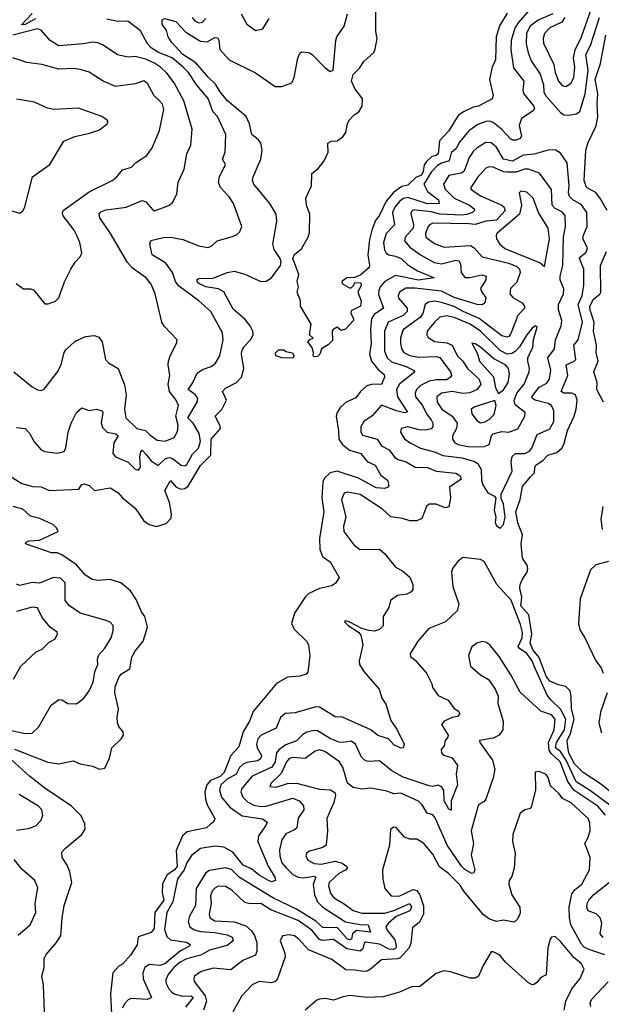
# Model space of a CAD drawing. Extents: x 1552033 to 1694788, y 811965 to 917215.
# Tile 549 of 632: x 1658224 to 1661506, y 899707 to 905262. Entities that reach past the tile are written whole.
import ezdxf

# ---------------------------------------------------------------- set-up
doc = ezdxf.new("R2010")
doc.units = 0

msp = doc.modelspace()

# ---------------------------------------------------------------- linework, layer by layer
at = {"layer": '0CON20XD'}
for points in [[(1658135, 902710), (1658235.6, 902645.6), (1658297.9, 902627.9), (1658345, 902625.8), (1658390, 902605), (1658557.1, 902612.9), (1658572.3, 902637.7), (1658585, 902643.3), (1658615, 902633.8), (1658645.6, 902605.6), (1658735, 902621.2), (1658778, 902595), (1658803.8, 902563.8), (1658875, 902505.6), (1658925, 902434.4), (1658955, 902413.8), (1658995, 902403.1), (1659050.3, 902419.7), (1659079.4, 902450.6), (1659080.9, 902475), (1659068.7, 902538.7), (1659042.5, 902605), (1659075, 902662.5), (1659107.3, 902625), (1659135.8, 902614.2), (1659155, 902617.6), (1659175, 902630), (1659245, 902746.9), (1659302.5, 902805), (1659304.2, 902895), (1659356.6, 902955), (1659353, 902975), (1659326.2, 903025), (1659365, 903062.3), (1659391.2, 903115), (1659369.1, 903165), (1659385, 903182.3), (1659448.2, 903215), (1659474.7, 903245), (1659489.1, 903295), (1659474.7, 903375), (1659476.7, 903393.2), (1659491.2, 903418.8), (1659525.4, 903455), (1659541.2, 903485), (1659540, 903505), (1659524.6, 903535), (1659495, 903571.8), (1659428.8, 903628.8), (1659376.3, 903726.3), (1659345, 903743.5), (1659273.5, 903755), (1659235, 903774.3), (1659225.6, 903785), (1659225, 903796.2), (1659235, 903801.9), (1659315.4, 903804.6), (1659393.7, 903836.3), (1659435, 903843.9), (1659495, 903826.9), (1659585, 903785.5), (1659615, 903787.5), (1659645.7, 903805), (1659696.4, 903875), (1659698.9, 903895), (1659694.5, 903915), (1659659.2, 903965), (1659652, 903995), (1659675.5, 904125), (1659671.1, 904165), (1659634.7, 904224.7), (1659544.4, 904335), (1659537.8, 904355), (1659540.5, 904375), (1659583.8, 904475), (1659592.1, 904525), (1659584.6, 904565), (1659571.2, 904585), (1659534.1, 904615), (1659521, 904675), (1659502.5, 904715), (1659395, 904805.9), (1659354.5, 904854.5), (1659328, 904898), (1659289.2, 904935), (1659218.7, 905018.7), (1659145.3, 905065), (1659079.7, 905135), (1659062.1, 905165), (1659052.7, 905202.7), (1659027.5, 905235), (1659028.3, 905261.7), (1659041.2, 905268.8), (1659105, 905251.4), (1659160.8, 905190.8), (1659245, 905141.8), (1659282.4, 905137.6), (1659325, 905160.9), (1659339.6, 905159.6), (1659346.7, 905146.8), (1659354, 905094), (1659405, 905034.7), (1659555, 904962.2), (1659665, 904885.4), (1659702.5, 904885), (1659760, 904905), (1659773.5, 904936.5), (1659793.1, 905045), (1659805, 905073.3), (1659815, 905081.2), (1659855, 905077.5), (1659875, 905065.8), (1659945, 904992), (1659975, 904970), (1659992.7, 904977.3), (1660007.5, 905145), (1660013.9, 905166.1), (1660054.3, 905225), (1660074.6, 905295.4)], [(1658312.5, 905267.5), (1658254, 905235), (1658233.9, 905233.9), (1658295, 905297)], [(1661099.4, 905315), (1661036, 905245), (1661018, 905215), (1660997.7, 905145), (1660994.8, 905094.8), (1661010.1, 904990.1), (1661068.2, 904915), (1661062.9, 904865), (1661067.6, 904845), (1661124.7, 904775), (1661128.4, 904761.6), (1661121.7, 904748.3), (1661055.2, 904704.8), (1661043.1, 904665), (1661055.4, 904604.6), (1661048.2, 904591.8), (1661025, 904581.8), (1661005, 904581.8), (1660995, 904588.2), (1660943.1, 904645), (1660895, 904681.9), (1660875, 904689.2), (1660855, 904687.9), (1660809.7, 904670.3), (1660757.9, 904635), (1660705, 904571.5), (1660686.4, 904535), (1660658.4, 904511.6), (1660647.7, 904465), (1660605, 904452.9), (1660581.5, 904438.5), (1660545, 904402.2), (1660504, 904335), (1660525, 904293.6), (1660587.5, 904245), (1660591.1, 904225), (1660525, 904222.3), (1660415, 904258.5), (1660387.6, 904252.4), (1660364.9, 904235.1), (1660340.4, 904205), (1660327.2, 904175), (1660338.6, 904105), (1660291.3, 904055), (1660277.6, 904005), (1660283.3, 903963.3), (1660291.8, 903945), (1660307.5, 903935), (1660345, 903927.7), (1660375.8, 903915), (1660415, 903878.2), (1660469.5, 903845), (1660563.3, 903805), (1660475, 903791.6), (1660345, 903818.5), (1660284.7, 903785), (1660258.9, 903755), (1660250, 903735), (1660248.8, 903711.2), (1660276.7, 903635), (1660225, 903599.6), (1660210, 903575), (1660204, 903514), (1660208.1, 903435), (1660197.8, 903375), (1660208.9, 903335), (1660245, 903290.9), (1660279.9, 903259.9), (1660282, 903245), (1660265, 903203.8), (1660215, 903206.6), (1660183.4, 903196.6), (1660146.5, 903165), (1660121.5, 903128.5), (1660066.1, 903103.9), (1660035, 903075.4), (1660015.3, 903045), (1660009.8, 903025), (1660022.1, 902942.1), (1660024.7, 902895), (1660045.8, 902865.8), (1660085, 902834.3), (1660148.1, 902815), (1660185, 902770.4), (1660229, 902749), (1660262.3, 902692.3), (1660300, 902665), (1660307.5, 902635), (1660301.2, 902625), (1660283.5, 902616.5), (1660235, 902621.1), (1660136.2, 902676.2), (1660014.8, 902714.8), (1659975.4, 902705), (1659943.4, 902675), (1659934.8, 902655), (1659928.9, 902565), (1659939.4, 902485), (1659916.1, 902335), (1659917.7, 902275), (1659933.5, 902233.5), (1659975, 902202.9), (1660027.1, 902115), (1660006.4, 902083.6), (1659985, 902067.1), (1659915, 902053.5), (1659855.8, 902025), (1659835.2, 902004.8), (1659775, 901914.3), (1659757.1, 901855), (1659772.9, 901822.9), (1659842.5, 901755), (1659854, 901735), (1659862, 901675), (1659849.9, 901580.1), (1659841.2, 901568.8), (1659805, 901557.5), (1659735, 901553.1), (1659672.4, 901517.6), (1659541.5, 901358.5), (1659519.8, 901305), (1659485.4, 901244.6), (1659459.9, 901160.1), (1659415, 901110), (1659378.5, 901015), (1659355, 900991.5), (1659300.4, 900969.6), (1659280.8, 900945), (1659269, 900905), (1659271.9, 900865), (1659282.6, 900832.6), (1659325.8, 900755), (1659317.5, 900735), (1659303.3, 900725), (1659277.9, 900702.1), (1659169.8, 900680.2), (1659143, 900657), (1659107.6, 900575), (1659112.6, 900485), (1659097, 900465), (1659054, 900436), (1659029.8, 900385), (1659027.7, 900337.7), (1659037.3, 900295), (1658986.8, 900225), (1658982.3, 900135), (1658965, 900113), (1658893, 900087), (1658887.3, 900042.7), (1658850, 899985), (1658806.7, 899935), (1658785, 899924), (1658748.6, 899885), (1658736, 899766), (1658744.4, 899615)], [(1659474.4, 905294.4), (1659506.1, 905236.1), (1659555, 905201.2), (1659595, 905210), (1659631.2, 905268.8)], [(1659885, 903360), (1659880, 903365), (1659882.5, 903385), (1659875, 903410), (1659850, 903445), (1659861.7, 903458.3), (1659880, 903465), (1659860, 903485), (1659868.8, 903545), (1659808.8, 903645), (1659808.8, 903675), (1659788.8, 903725), (1659797.5, 903755), (1659790, 903785), (1659799.4, 903825), (1659765.7, 903915), (1659775, 903938), (1659815, 903970), (1659851.2, 904035), (1659859.1, 904060.9), (1659861.4, 904165), (1659841.4, 904215), (1659839.2, 904255), (1659871.1, 904325), (1659872, 904395), (1659907.9, 904422.1), (1659942, 904465), (1659963.8, 904515), (1659962.5, 904565), (1659983.9, 904576.1), (1660015, 904578), (1660048.2, 904601.8), (1660064.6, 904625.4), (1660073.1, 904675), (1660082.5, 904695), (1660111.4, 904725), (1660137.9, 904742.1), (1660155.6, 904774.4), (1660158.6, 904815), (1660115, 904874.5), (1660095.5, 904915.5), (1660105, 904952.5), (1660141.4, 904988.6), (1660165, 905026.9), (1660222.2, 905077.8), (1660230.4, 905095), (1660240.5, 905155), (1660232.8, 905195), (1660233.1, 905323.1)], [(1660975, 905298.8), (1660932.3, 905227.7), (1660913.1, 905165), (1660908.2, 905035), (1660890.5, 904995), (1660875.5, 904925.5), (1660895.8, 904835), (1660890, 904815), (1660813.8, 904775), (1660782.4, 904767.6), (1660728.1, 904741.9), (1660698.9, 904721.1), (1660645, 904634.5), (1660592.1, 904577.9), (1660585, 904504.6), (1660575, 904496.4), (1660548.9, 904491.1), (1660518.6, 904461.4), (1660506.8, 904443.2), (1660501.3, 904405), (1660490.5, 904385), (1660459.2, 904370.8), (1660415, 904328.1), (1660379.6, 904320.4), (1660332.8, 904287.2), (1660291.3, 904238.7), (1660255, 904159.2), (1660231.8, 904128.2), (1660211.5, 904075), (1660197.9, 904022.1), (1660188.2, 903935), (1660198.6, 903875), (1660195.5, 903864.5), (1660148.3, 903821.7), (1660113, 903807), (1660070, 903805), (1660042.5, 903785), (1660045, 903772.5), (1660085, 903750), (1660095, 903750), (1660110, 903765), (1660115, 903780), (1660148.3, 903778.3), (1660150, 903765), (1660132.5, 903725), (1660150, 903675), (1660147.5, 903645), (1660095, 903620), (1660093.3, 903605), (1660107, 903577), (1660106.7, 903565), (1660063, 903517), (1660038.3, 903508.3), (1660015, 903527.5), (1659993.3, 903515), (1659987.5, 903505), (1659988.3, 903451.7), (1659965, 903427.5), (1659927.5, 903405), (1659916.7, 903375), (1659905, 903362.5), (1659885, 903360)], [(1661233.3, 905295), (1661150.5, 905259.5), (1661104.8, 905225), (1661083.5, 905186.5), (1661082.3, 905125), (1661093, 905075), (1661110.6, 905030.6), (1661160.3, 904955), (1661180.3, 904895), (1661181, 904855), (1661190.3, 904835), (1661275, 904738.5), (1661296.2, 904725), (1661325, 904723.5)], [(1661305, 904884.5), (1661335, 904903.3), (1661351.7, 904938.3), (1661357.2, 904995), (1661349.8, 905045), (1661358.9, 905091.1), (1661394.6, 905165.4), (1661451.6, 905325)], [(1658205, 902960.5), (1658255, 902955.7), (1658279.8, 902929.8), (1658305, 902880), (1658345, 902835.8), (1658365, 902825.7), (1658435, 902815.7), (1658475, 902826.2), (1658485, 902847.5), (1658497.3, 902935), (1658515, 902985.8), (1658544.5, 903045), (1658575, 903071.9), (1658615, 903057.8), (1658655, 903065.6), (1658690, 903055), (1658693.3, 903045), (1658683.1, 902986.9), (1658691.2, 902961.2), (1658718.1, 902935), (1658767.1, 902925), (1658779.2, 902915), (1658754.6, 902875), (1658750, 902815), (1658765, 902795.6), (1658836.1, 902766.1), (1658875, 902726.7), (1658895, 902720), (1658905, 902737.5), (1658901.9, 902795), (1658906.8, 902823.2), (1658915, 902834.1), (1658938.2, 902808.2), (1658965, 902773.1), (1659005, 902747.8), (1659045, 902784.2), (1659065, 902792.3), (1659086.5, 902786.5), (1659135, 902748.9), (1659155, 902744.5), (1659167.5, 902752.5), (1659198.9, 902811.1), (1659232.7, 902845), (1659243.9, 902883.9), (1659237, 902927), (1659202.8, 902985), (1659172.9, 903015), (1659226.2, 903105), (1659228.2, 903125), (1659216.2, 903146.2), (1659173.6, 903175), (1659199.3, 903210.7), (1659225, 903267.8), (1659255, 903289.4), (1659304.2, 903305), (1659329.5, 903325), (1659353.1, 903365), (1659372.9, 903455), (1659367.5, 903495), (1659303.1, 903615), (1659234.2, 903675), (1659120.3, 903760.3), (1659102.5, 903785), (1659086.2, 903836.2), (1659048, 903888), (1658970.8, 903935), (1658959.1, 903995), (1658964.5, 904015.5), (1659035, 904033.5), (1659075, 904035.3), (1659145, 904021.6), (1659235, 903985.6), (1659285, 903977.1), (1659305.4, 903984.6), (1659337.5, 904015), (1659425, 904038), (1659449.7, 904050.3), (1659465.5, 904064.5), (1659478.1, 904095), (1659430.6, 904225), (1659405, 904262.9), (1659357.1, 904315), (1659345.7, 904345), (1659351.9, 904375), (1659386, 904445), (1659369.1, 904475), (1659383.3, 904515), (1659387.8, 904615), (1659340.4, 904715), (1659314.1, 904744.1), (1659287.1, 904817.1), (1659222.7, 904892.7), (1659176.4, 904965), (1659146.6, 904995), (1659085, 905047.2), (1659007.1, 905077.1), (1658965, 905102.9), (1658945.5, 905125), (1658905, 905199.4), (1658833.2, 905253.2), (1658777.4, 905252.6), (1658715.8, 905265.8)], [(1659197.8, 905275), (1659212.1, 905255), (1659235, 905244), (1659255, 905247.9), (1659275, 905268.6)], [(1661300.7, 905275), (1661282.6, 905247.4), (1661215, 905215.3), (1661185.9, 905185), (1661177.8, 905155), (1661180.7, 905129.3), (1661238.5, 905008.5), (1661246.3, 904965), (1661264.6, 904915), (1661285, 904890), (1661305, 904884.5)], [(1661325, 904723.5), (1661365, 904731.4), (1661385.4, 904744.6), (1661415.5, 904844.5), (1661431.7, 904975), (1661418.1, 905065), (1661445, 905115.5), (1661496.6, 905275)], [(1658190, 903275), (1658295, 903190.8), (1658325, 903173.8), (1658345, 903170), (1658361.7, 903178.3), (1658436.9, 903275), (1658456.9, 903315), (1658475.5, 903384.5), (1658485, 903400), (1658535, 903445.8), (1658595, 903473.8), (1658645, 903480), (1658670.5, 903470.5), (1658690, 903445), (1658708, 903345), (1658725, 903326), (1658778.8, 903295), (1658815, 903202), (1658824.7, 903145), (1658815.3, 903065), (1658822.3, 903015), (1658885, 902956.5), (1658934.3, 902945), (1658959, 902919), (1658999.8, 902889.8), (1659045, 902884.6), (1659095, 902904.5), (1659115, 902938.8), (1659117.9, 902975), (1659105.5, 903025), (1659119.2, 903085), (1659107.2, 903115), (1659069.4, 903165), (1659062.4, 903205), (1659071.8, 903255), (1659062, 903315), (1659064.1, 903335.9), (1659072.7, 903365), (1659108.6, 903435), (1659112, 903455), (1659041.4, 903531.4), (1659026.7, 903555), (1658988.5, 903715), (1658965, 903770), (1658936.9, 903805), (1658860.9, 903860.9), (1658831.8, 903891.8), (1658737.1, 904055), (1658676.9, 904145), (1658671.9, 904165), (1658681.2, 904178.8), (1658710.4, 904189.6), (1658755.3, 904194.7), (1658823.8, 904205), (1658915, 904242.2), (1658935, 904234.4), (1658975, 904188.6), (1658985, 904184.4), (1659065, 904213.3), (1659088, 904232), (1659109.7, 904280.3), (1659117.5, 904345), (1659151.3, 904418.7), (1659166.4, 904505), (1659188.9, 904555), (1659196.5, 904645), (1659149.3, 904805), (1659095.3, 904905), (1659055, 904960.4), (1659017.8, 904995), (1658985, 905017.7), (1658935, 905039.5), (1658875.9, 905054.1), (1658835, 905050), (1658775, 905063.1), (1658695, 905118.5), (1658665, 905132.1), (1658635, 905134.6), (1658583.7, 905126.4), (1658445, 905115.4), (1658395.8, 905145), (1658345, 905202.5), (1658325, 905209.6), (1658185, 905175.3)], [(1661538.3, 904185), (1661500.7, 904250.7), (1661475, 904286.8), (1661423.2, 904315), (1661408.8, 904355), (1661418.7, 904525), (1661431.7, 904568.3), (1661477.4, 904662.6), (1661486.5, 904713.5), (1661482.2, 904785), (1661486.5, 904845), (1661471.9, 904925), (1661502.2, 905015), (1661531.2, 905175)], [(1658204.3, 903774.3), (1658245, 903742.9), (1658285, 903744), (1658302.5, 903737.5), (1658365, 903658.8), (1658385, 903658.8), (1658425.6, 903674.4), (1658445, 903693.3), (1658476.3, 903783.7), (1658512.5, 903855), (1658537.5, 903895), (1658565.8, 903925), (1658574.2, 903945.8), (1658563.1, 904005), (1658545.8, 904045), (1658530.6, 904075), (1658469.6, 904155), (1658465.5, 904174.5), (1658470, 904185), (1658615, 904290), (1658745.7, 904355), (1658771.9, 904375), (1658804.6, 904415.4), (1658855, 904429.4), (1658878, 904455), (1658941.9, 904495), (1658971.5, 904538.5), (1659012.9, 904637.1), (1659036.9, 904755), (1659030.3, 904785), (1659012.5, 904805), (1658982.2, 904832.2), (1658945, 904901.4), (1658925, 904916.9), (1658875, 904900.8), (1658765, 904884.6), (1658695.7, 904915), (1658615.2, 904965.2), (1658565, 904981.5), (1658525, 904987.1), (1658445, 904982), (1658348.7, 905008.7), (1658265, 905021.1), (1658185, 905047.1)], [(1658125, 904198.8), (1658225, 904171.2), (1658244.2, 904185.8), (1658253.2, 904206.8), (1658296, 904375), (1658394, 904445), (1658473.2, 904576.8), (1658535, 904602.9), (1658618.6, 904621.4), (1658675, 904641.2), (1658716.7, 904675), (1658722.5, 904685), (1658717.5, 904695), (1658687.5, 904715), (1658555, 904763.8), (1658414.6, 904754.6), (1658374.6, 904764.6), (1658306.8, 904796.8), (1658205, 904814.2)], [(1661405, 904047.1), (1661426, 904095), (1661424.1, 904175), (1661395, 904217.3), (1661345, 904245.9), (1661326, 904265), (1661320, 904285), (1661324.8, 904325), (1661312.9, 904455), (1661275, 904508.1), (1661245, 904527.5), (1661205.5, 904525.5), (1661126.7, 904503.3), (1661065, 904497.9), (1661005, 904464.2), (1660955, 904475.2), (1660913.2, 904545), (1660885, 904567.3), (1660855, 904569.1), (1660805, 904538.2), (1660782.1, 904517.9), (1660760, 904485), (1660733, 904407), (1660715, 904396.7), (1660646.5, 904383.5), (1660616.2, 904335), (1660625.3, 904305), (1660676.2, 904255), (1660762.2, 904215), (1660787.8, 904195), (1660790, 904185), (1660779.2, 904175), (1660747.8, 904162.2), (1660718.4, 904158.4), (1660595, 904164.5), (1660545, 904177.6), (1660445, 904188.4), (1660435, 904180.6), (1660431.7, 904168.2), (1660446.9, 904105), (1660444.3, 904085), (1660399.1, 904035), (1660395.3, 904015), (1660425, 903978.8), (1660485.2, 903935.2), (1660562.1, 903892.1), (1660605, 903885.2), (1660685, 903905.7), (1660702.5, 903902.5), (1660711.6, 903885), (1660715.7, 903835.7), (1660735, 903808.5), (1660765, 903807.5), (1660832.6, 903822.6), (1660855.4, 903815.4), (1660853.8, 903795), (1660824, 903745), (1660831.2, 903725), (1660853.9, 903695), (1660848.5, 903665), (1660835, 903653.9), (1660805, 903655.3), (1660674.9, 903694.9), (1660605, 903731.1), (1660453.4, 903746.6), (1660402, 903748), (1660368, 903725), (1660359.5, 903705), (1660361.5, 903691.5), (1660410.8, 903635), (1660410.5, 903615), (1660387.1, 903593), (1660304.1, 903555), (1660282.4, 903505), (1660282, 903392), (1660297.2, 903355), (1660322.6, 903332.6), (1660404.6, 903305), (1660446.5, 903285), (1660454.5, 903275), (1660367.1, 903205), (1660350.9, 903175), (1660356.8, 903135), (1660412, 903048), (1660395.3, 903044.7), (1660350.6, 903055), (1660265, 903087.1), (1660212.3, 903027.7), (1660165.5, 902995), (1660149.5, 902965), (1660148.9, 902935), (1660158.7, 902918.7), (1660241.8, 902895), (1660265, 902857.7), (1660309.6, 902835), (1660341.5, 902791.5), (1660360.2, 902780.2), (1660405, 902768.2), (1660455, 902737.2), (1660525, 902735.3), (1660575, 902714.6), (1660685, 902704.5), (1660709, 902689), (1660715, 902670), (1660650, 902625), (1660654.7, 902565), (1660645, 902514.3), (1660625, 902508.8), (1660575, 902528.9), (1660535, 902528.9), (1660519.4, 902515), (1660492.5, 902447.5), (1660464.6, 902435.4), (1660425, 902434.5), (1660385, 902448.4), (1660317.8, 902457.8), (1660270.3, 902500.3), (1660145, 902584.1), (1660075, 902596.2), (1660055, 902590.6), (1660039.6, 902555), (1660064.6, 902455), (1660051.8, 902405), (1660052.7, 902375), (1660108.8, 902298.8), (1660143.8, 902273.8), (1660255, 902274.2), (1660285, 902249.2), (1660343.8, 902173.8), (1660385, 902152.2), (1660426.3, 902116.3), (1660442.9, 902075), (1660442.7, 902047.3), (1660433.8, 902035), (1660409.1, 902020.9), (1660355, 902013.9), (1660316.7, 901985), (1660306.4, 901945), (1660274.2, 901895), (1660275, 901843.3), (1660255, 901820.8), (1660227, 901813), (1660195, 901815.7), (1660155, 901827.1), (1660082.5, 901865), (1660065, 901870), (1660057.5, 901865), (1660076.7, 901845), (1660136.6, 901806.6), (1660149.3, 901789.3), (1660159.6, 901735), (1660139.1, 901645), (1660140.8, 901625), (1660165.3, 901585), (1660251.9, 901485), (1660268.1, 901435), (1660289.6, 901399.6), (1660318.3, 901308.3), (1660354, 901256), (1660392.9, 901175), (1660388, 901155), (1660375, 901151.9), (1660335, 901170.4), (1660304.7, 901204.7), (1660245, 901224.1), (1660205, 901255.7), (1660045, 901327.3), (1660005, 901329.7), (1659915, 901384.3), (1659895, 901386.2), (1659777.6, 901352.4), (1659722.1, 901347.9), (1659696.5, 901325), (1659671.5, 901265), (1659587.1, 901225), (1659568.2, 901205), (1659560.8, 901175), (1659564.8, 901155), (1659586.1, 901115), (1659588.1, 901105), (1659580.6, 901089.4), (1659565, 901080), (1659505, 901070.6), (1659485, 901061.8), (1659465, 901044), (1659444.8, 901005), (1659395, 900977.1), (1659358.4, 900945), (1659351.4, 900915), (1659362.4, 900875), (1659409.8, 900819.8), (1659479.7, 900769.7), (1659593.1, 900753.1), (1659620, 900735), (1659613.6, 900715), (1659571.9, 900658.1), (1659567.4, 900625), (1659625.8, 900485.8), (1659664.4, 900425), (1659667.1, 900405), (1659645, 900398.9), (1659625, 900407.1), (1659574.6, 900435), (1659531.5, 900471.5), (1659485, 900492), (1659427, 900565), (1659375, 900593.5), (1659325, 900598.9), (1659244.7, 900585.3), (1659193.3, 900546.8), (1659166.2, 900505), (1659151.7, 900465), (1659113.7, 900415), (1659088.3, 900285), (1659054.7, 900225), (1659040.9, 900129.1), (1659055, 900090.5), (1659075, 900070.8), (1659165, 900057.2), (1659186.2, 900045), (1659181.4, 900035), (1659131.6, 900008.4), (1659043.3, 899935), (1659015, 899926.9), (1658955, 899932.2), (1658929.7, 899915), (1658918.6, 899885), (1658921.4, 899851.4), (1658966.9, 899745), (1658945, 899734.7), (1658851, 899739), (1658835, 899732.5), (1658815, 899710), (1658804.3, 899685)], [(1660935, 902394), (1660955, 902413.3), (1660964.2, 902455), (1660955, 902530), (1660940.7, 902560.7), (1660941.2, 902585), (1661002.2, 902715), (1660998, 902765), (1661002.8, 902797.2), (1661022.5, 902815), (1661075, 902814.8), (1661101.6, 902828.4), (1661114.7, 902845), (1661145, 902921.5), (1661215, 902954.5), (1661237.8, 902995), (1661237.8, 903055), (1661224.6, 903085), (1661206.1, 903096.1), (1661133.3, 903115), (1661117.1, 903125), (1661114.6, 903135), (1661155, 903188.8), (1661198.7, 903211.3), (1661213.8, 903235), (1661221.2, 903285), (1661204.2, 903355), (1661242.2, 903405), (1661248.4, 903455), (1661278.7, 903535), (1661282.4, 903565), (1661265.3, 903625), (1661263.8, 903655), (1661292.4, 903715), (1661295, 903743.3), (1661274.8, 903795), (1661273.3, 903815), (1661288.4, 903875), (1661293.2, 904035), (1661304.3, 904095), (1661301.2, 904155), (1661287, 904177), (1661245, 904197.4), (1661229.5, 904215), (1661224.3, 904304.3), (1661156.5, 904396.5), (1661095, 904419.3), (1661075, 904418.5), (1661025, 904401.7), (1660975, 904401), (1660953.9, 904403.9), (1660895, 904430), (1660875, 904431.9), (1660854.8, 904425.2), (1660807.5, 904372.5), (1660770, 904315), (1660770.6, 904305), (1660825, 904268.4), (1660945, 904216.2), (1660958.4, 904205), (1660964.2, 904185), (1660915, 904131.5), (1660855, 904125.6), (1660795, 904107.2), (1660759.1, 904110.9), (1660555, 904114.3), (1660536.8, 904105), (1660527.7, 904092.3), (1660513, 904055), (1660515.3, 904035), (1660565, 903998.8), (1660619.2, 903979.1), (1660767.3, 903987.3), (1660788, 903975), (1660833.4, 903923.4), (1660985, 903888.7), (1661028.9, 903868.9), (1661044.1, 903855), (1661048.7, 903835), (1661029.1, 903780.9), (1660993.8, 903745), (1660990, 903715), (1661007.3, 903695), (1661059.6, 903665), (1661072.1, 903645), (1661071.8, 903635), (1661035, 903592.9), (1660995, 903492.2), (1660985, 903475.5), (1660975, 903471.1), (1660945, 903478.9), (1660816.7, 903576.7), (1660725.8, 903615.8), (1660675, 903643.9), (1660605, 903667), (1660565, 903673.5), (1660531.6, 903668.4), (1660512.1, 903655), (1660499.2, 903605), (1660486.4, 903583.6), (1660390, 903515), (1660383.7, 903505), (1660372.6, 903465), (1660373.2, 903435), (1660378.8, 903405), (1660391.8, 903385), (1660425, 903368.4), (1660475, 903357.6), (1660575, 903361.8), (1660595, 903357.1), (1660654.5, 903275), (1660660, 903255), (1660655, 903244.4), (1660635, 903230.9), (1660575, 903230.7), (1660535, 903222.4), (1660485, 903197.4), (1660463.5, 903175), (1660455.3, 903155), (1660457.6, 903135), (1660496.9, 903085), (1660519.2, 903039.2), (1660546.1, 903005), (1660554.6, 902985), (1660554.6, 902965.4), (1660545, 902953.2), (1660515, 902945.8), (1660478.3, 902948.3), (1660415, 902965.3), (1660376, 902955), (1660372.9, 902935), (1660395, 902898), (1660427.5, 902875), (1660485, 902843.9), (1660564.5, 902824.5), (1660612.4, 902802.4), (1660720.5, 902790.5), (1660790.2, 902770.2), (1660809, 902759), (1660827.6, 902725), (1660830, 902665), (1660837.5, 902637.5), (1660865, 902593.3), (1660903, 902573), (1660911.7, 902561.7), (1660902, 902495), (1660911.2, 902455), (1660906.2, 902425), (1660915, 902406.7), (1660935, 902394)], [(1661185, 903870), (1661212.8, 904025), (1661206.5, 904086.5), (1661151.2, 904175), (1661122.2, 904255), (1661085, 904288.9), (1661052.5, 904295), (1661042, 904285), (1661055.3, 904215), (1661044.8, 904165.2), (1660916.5, 904055), (1660911.8, 904045), (1660914.6, 904025), (1660933.8, 903995), (1660961.2, 903971.2), (1661161.2, 903891.2), (1661185, 903870)], [(1661578.8, 900888.8), (1661500.7, 900950.7), (1661403.5, 901015), (1661355, 901064.1), (1661325, 901120.5), (1661318.9, 901145), (1661313.2, 901195), (1661331.8, 901235), (1661353.1, 901315), (1661338.5, 901375), (1661336.6, 901445), (1661329.6, 901475), (1661305, 901499.5), (1661265, 901508.6), (1661215, 901530), (1661195, 901557.6), (1661154.6, 901664.6), (1661121.8, 901705), (1661105.2, 901745), (1661113.3, 901795), (1661097.8, 901905), (1661052.7, 901955), (1661056.9, 902005), (1661047, 902055), (1661049, 902075), (1661060.4, 902105), (1661087.5, 902145), (1661091.3, 902165), (1661086.7, 902185), (1661060.7, 902225), (1661054.1, 902305), (1661060.4, 902355), (1661034.3, 902424.3), (1661022.9, 902485), (1661047.8, 902555), (1661061.1, 902628.9), (1661106.4, 902683.6), (1661129, 902705), (1661131.7, 902738.2), (1661138.7, 902751.3), (1661175.6, 902774.4), (1661205, 902805.3), (1661255, 902820), (1661282.6, 902845), (1661294.4, 902865.6), (1661314.8, 902945), (1661352.2, 903025), (1661364.2, 903065), (1661370.3, 903115), (1661360, 903145), (1661340, 903155), (1661295.3, 903155.3), (1661280, 903165), (1661316.7, 903255), (1661306.9, 903315), (1661353.1, 903335), (1661362.5, 903345), (1661351.8, 903425), (1661375.9, 903455), (1661400, 903555), (1661376.3, 903655), (1661398.6, 903705), (1661406.9, 903765), (1661407.3, 903855), (1661383.5, 903915), (1661387.7, 903925), (1661419.7, 903950.3), (1661428.5, 903975), (1661401.1, 904025), (1661405, 904047.1)], [(1661519.2, 903105), (1661481.1, 903175), (1661482.4, 903215), (1661464.5, 903275), (1661487.8, 903335), (1661476.6, 903385), (1661478.4, 903425), (1661461.4, 903505), (1661465.2, 903555), (1661442.8, 903622.8), (1661441.7, 903645), (1661461.6, 903685), (1661497.1, 903712.9), (1661502.7, 903725), (1661500.8, 903875), (1661535.2, 903955)], [(1660765, 902852.7), (1660845, 902854.7), (1660873.9, 902866.1), (1660886, 902914), (1660895, 902926.1), (1660945, 902938.2), (1660985, 902935.3), (1661035, 902954.4), (1661074.5, 903025), (1661075.6, 903045), (1661019.2, 903089.3), (1661013.4, 903113.4), (1661029.1, 903155), (1661070, 903205), (1661098.4, 903275), (1661101.3, 903295), (1661090.5, 903335), (1661091.4, 903355), (1661119.2, 903415), (1661122.9, 903457.1), (1661145, 903527.5), (1661135, 903535.8), (1661115, 903521.2), (1661085, 903484.4), (1661043.8, 903416.2), (1661019.7, 903390.3), (1661001.3, 903378.7), (1660975, 903374.9), (1660934.8, 903395), (1660824.8, 903505), (1660765.3, 903545), (1660675, 903581.7), (1660635, 903591), (1660595, 903584.3), (1660564.3, 903555.7), (1660524.1, 903505), (1660522, 903485), (1660529.5, 903469.5), (1660565, 903446.9), (1660635, 903438.4), (1660665, 903425.3), (1660694.5, 903364.5), (1660725.4, 903335.4), (1660751.4, 903295), (1660815, 903235.3), (1660825.6, 903205), (1660805.2, 903174.8), (1660765, 903156.9), (1660723.8, 903153.8), (1660665, 903163.5), (1660604.4, 903155), (1660577.7, 903135), (1660579.4, 903105), (1660605.2, 903065.2), (1660664.7, 903025), (1660692.2, 902985), (1660689.5, 902955), (1660665.4, 902915), (1660666.2, 902895), (1660680, 902875), (1660698, 902865), (1660765, 902852.7)], [(1659765, 903352.5), (1659703.6, 903353.6), (1659670, 903365), (1659668.3, 903381.7), (1659685, 903400), (1659715, 903400), (1659725, 903390), (1659762.5, 903382.5), (1659770, 903365), (1659765, 903352.5)], [(1660925, 903153.8), (1660955, 903174.6), (1660981.1, 903215), (1660987.2, 903265), (1660982.5, 903295), (1660965.4, 903315), (1660898.6, 903348.6), (1660825, 903414.2), (1660795, 903433.3), (1660775, 903437.5), (1660807.8, 903377.8), (1660819.3, 903335), (1660897.5, 903247.5), (1660908.6, 903185), (1660925, 903153.8)], [(1660825, 902987.8), (1660845, 902991.8), (1660873.4, 903006.6), (1660900.9, 903035), (1660913.6, 903085), (1660905, 903113.8), (1660792.6, 903077.4), (1660771.9, 903065), (1660775, 903037.5), (1660805, 902998.6), (1660825, 902987.8)], [(1658258.6, 902485), (1658241, 902501), (1658186.7, 902515)], [(1661514.7, 902515), (1661503.7, 902445), (1661511.6, 902385)], [(1658194.2, 901145.8), (1658383.4, 901073.4), (1658445, 901064.4), (1658525, 901080), (1658565, 901063.3), (1658635, 901050), (1658675, 901034.5), (1658705, 901039.5), (1658731.1, 901095), (1658743.9, 901155), (1658796.4, 901205), (1658809, 901225), (1658808, 901245), (1658784.1, 901274.1), (1658775.3, 901295.3), (1658773.3, 901325), (1658780.9, 901375), (1658761.3, 901465), (1658762.4, 901497.6), (1658784.7, 901555.3), (1658798.9, 901571.1), (1658845, 901600.4), (1658857, 901665), (1658873.3, 901696.7), (1658920.7, 901755), (1658944.2, 901835), (1658930.6, 901895), (1658911.7, 901921.8), (1658881.5, 901991.5), (1658849.2, 902039.2), (1658795, 902085.4), (1658735, 902103.8), (1658665, 902098.8), (1658633.2, 902103.2), (1658595, 902128.1), (1658545, 902187), (1658462.2, 902242.2), (1658435, 902253.5), (1658403.8, 902255), (1658256.2, 902305), (1658260, 902315), (1658275, 902321.5), (1658335, 902325.4), (1658440, 902375), (1658431.9, 902395), (1658411.4, 902415), (1658337.7, 902447.7), (1658285, 902461.9), (1658258.6, 902485)], [(1661555, 900831), (1661445, 900912.4), (1661365, 900962.6), (1661307.7, 901085), (1661275, 901133.7), (1661248.4, 901155), (1661252.9, 901185), (1661298.4, 901255), (1661305, 901316.7), (1661275, 901372.9), (1661220.3, 901425), (1661201.3, 901451.3), (1661127.2, 901615), (1661116.7, 901645), (1661085, 901685.7), (1661044.2, 901714.2), (1661037.3, 901725), (1661059.4, 901775), (1661061.7, 901805), (1661050.4, 901850.4), (1660998.1, 901988.1), (1660916.2, 902075), (1660845.8, 902205.8), (1660825, 902217.5), (1660725, 902227.5), (1660696.2, 902205), (1660666, 902165), (1660660.6, 902145), (1660668.5, 902065), (1660701.2, 901965), (1660693.3, 901926.7), (1660627.5, 901865), (1660533.1, 901826.9), (1660470.6, 901755), (1660428, 901685), (1660429.5, 901669.5), (1660455, 901648.8), (1660518.9, 901575), (1660550, 901515), (1660554.3, 901495), (1660585, 901449.2), (1660642.4, 901422.4), (1660675, 901376.2), (1660700.6, 901360.6), (1660707.5, 901345), (1660695, 901331.1), (1660665, 901325.6), (1660620, 901305), (1660604.4, 901285), (1660641.4, 901225), (1660640.8, 901215), (1660624.2, 901195), (1660620, 901165), (1660602, 901145), (1660604.2, 901125), (1660615, 901112.9), (1660665, 901097.8), (1660695.4, 901055), (1660687.6, 901005), (1660694.2, 900945), (1660658.4, 900855), (1660657.8, 900802.2), (1660645, 900808.9), (1660619.5, 900855), (1660617.8, 900915), (1660605, 900934.6), (1660585, 900942.9), (1660555, 900936.4), (1660535, 900940), (1660387.7, 900987.7), (1660324.4, 901025), (1660255, 901080), (1660195, 901076.1), (1660175, 901080.9), (1660152, 901102), (1660119.1, 901175), (1660095, 901191.5), (1660045, 901183.3), (1660025, 901186.7), (1659975, 901205.9), (1659905, 901249.4), (1659885, 901252.2), (1659845, 901242), (1659821.1, 901228.9), (1659785, 901193.1), (1659725, 901171.5), (1659687, 901143), (1659672.9, 901125), (1659664.8, 901075), (1659646.3, 901045), (1659535, 900994.7), (1659477.5, 900925), (1659471.1, 900905), (1659483.4, 900875), (1659509.6, 900849.6), (1659545, 900830.4), (1659583.8, 900823.9), (1659615, 900825.8), (1659765, 900870), (1659800.6, 900855), (1659825, 900826.9), (1659826.8, 900805), (1659795, 900757.5), (1659787, 900703), (1659775, 900691.4), (1659725, 900668.2), (1659703.3, 900635), (1659690.5, 900579.5), (1659691.4, 900545), (1659703.9, 900505), (1659726.7, 900476.7), (1659765, 900440.3), (1659795, 900424.8), (1659825, 900421.2), (1659885, 900429.7), (1659894.4, 900425), (1659879.8, 900385), (1659887.1, 900325), (1659905.2, 900285), (1659935, 900254.8), (1660063.1, 900173.1), (1660145, 900156.8), (1660190, 900155), (1660203.8, 900115), (1660125, 900124), (1660102.8, 900105), (1660095.5, 900074.5), (1660085, 900070.3), (1660073.9, 900075), (1660017.8, 900137.8), (1659935, 900140.4), (1659895.6, 900175.6), (1659785, 900243.6), (1659655.6, 900305.6), (1659465, 900421.9), (1659418.5, 900468.5), (1659385, 900477.9), (1659295, 900461.8), (1659275, 900448.8), (1659219.8, 900360.2), (1659215.8, 900265), (1659181.5, 900205), (1659173.9, 900175), (1659183.8, 900145), (1659207.7, 900127.7), (1659245, 900117.8), (1659325, 900113.1), (1659395, 900099.6), (1659422.7, 900085), (1659429.2, 900065), (1659395, 900038.9), (1659295, 900012.5), (1659245.8, 899984.2), (1659165, 899962.8), (1659130, 899945), (1659094.3, 899915), (1659062.4, 899875), (1659048.7, 899845), (1659049.6, 899825), (1659064.6, 899795), (1659082.5, 899775), (1659101.2, 899765), (1659145, 899752.8), (1659190.8, 899755), (1659202.5, 899745), (1659159.6, 899690.4)], [(1661546, 902205), (1661475, 902187.3), (1661445, 902157.5), (1661386, 901995), (1661377.8, 901855), (1661385, 901820), (1661413.8, 901775), (1661474.6, 901645), (1661505.5, 901605), (1661516.1, 901576.1)], [(1658125, 901263.1), (1658255.5, 901234.5), (1658295, 901236.2), (1658329.3, 901270.7), (1658401.2, 901395), (1658445, 901427.5), (1658462.5, 901425), (1658495, 901403.8), (1658545, 901402), (1658585.3, 901434.7), (1658615, 901475.8), (1658638.4, 901525), (1658647.3, 901582.7), (1658664.6, 901625), (1658663.8, 901655), (1658670.8, 901679.2), (1658705, 901715.8), (1658740.6, 901775), (1658751.4, 901815), (1658750.8, 901845), (1658735, 901862.5), (1658712.2, 901872.2), (1658565, 901914.6), (1658505, 901955.5), (1658480.9, 901985), (1658480.5, 902085), (1658455, 902111.5), (1658415, 902114.5), (1658335, 902083.6), (1658293.5, 902086.5), (1658225, 902070.5), (1658205, 902076.9)], [(1658188.5, 901541.5), (1658230.6, 901615), (1658316.2, 901695), (1658349.8, 901710.2), (1658389.5, 901750.5), (1658422.3, 901767.7), (1658437.5, 901795), (1658435, 901806.2), (1658396, 901835), (1658350.2, 901890.2), (1658325, 901944.3), (1658295, 901947.1), (1658205, 901923.8)], [(1661529, 900775), (1661486.1, 900825), (1661350.6, 900915), (1661317.3, 900965), (1661274.5, 901075), (1661222.9, 901122.9), (1661211.3, 901141.3), (1661207.2, 901185), (1661240.4, 901255), (1661246.2, 901315), (1661225, 901339.5), (1661165, 901360.8), (1661047.3, 901467.3), (1660995, 901565.8), (1660929.4, 901669.4), (1660877.5, 901735), (1660855, 901750), (1660833.9, 901753.9), (1660803.3, 901745), (1660775.9, 901724.1), (1660755.7, 901675), (1660767.5, 901615), (1660825, 901565.5), (1660868.9, 901538.9), (1660907.5, 901485), (1660923.1, 901445), (1660921.9, 901405), (1660952, 901305), (1660949.5, 901255), (1660929.5, 901225), (1660895, 901209.3), (1660819.2, 901195), (1660820.9, 901185), (1660891.7, 901085), (1660905.8, 901034.2), (1660895.6, 900985), (1660854.2, 900865), (1660845, 900852), (1660815.7, 900835), (1660808.5, 900821.5), (1660772.1, 900685), (1660784.7, 900615), (1660772.4, 900547.6), (1660791.4, 900465), (1660785, 900446.7), (1660775, 900444.3), (1660735, 900467.5), (1660716.3, 900486.3), (1660636.3, 900605), (1660568.9, 900758.9), (1660555, 900775.5), (1660523.3, 900785), (1660495, 900832.5), (1660475, 900852.5), (1660375, 900897.6), (1660335, 900894.1), (1660295, 900909.4), (1660205, 900926.9), (1660155, 900921.8), (1660105, 900930), (1660074.4, 900955), (1660047.1, 901045), (1660028, 901075), (1659945, 901133.4), (1659915, 901141.9), (1659891.8, 901135), (1659835, 901094.3), (1659765, 901100), (1659745, 901094.7), (1659729.2, 901075), (1659700.1, 901009.9), (1659642.2, 900955), (1659636.1, 900936.1), (1659671.5, 900931.5), (1659735, 900952.9), (1659785, 900954.5), (1659915, 900920.6), (1659977.5, 900917.5), (1660002.5, 900902.5), (1660005.6, 900885), (1659996.4, 900845), (1659956.7, 900755), (1659960, 900685), (1659952.5, 900605), (1659935, 900591.4), (1659858.5, 900571.5), (1659845, 900562), (1659837.8, 900545), (1659849.8, 900519.8), (1659885, 900501.5), (1659925, 900497.1), (1660005, 900514.7), (1660044.1, 900504.1), (1660070, 900485), (1660071.4, 900475), (1660064, 900465), (1660025, 900446), (1659970.3, 900395), (1659967.2, 900375), (1659978.5, 900335), (1659990.9, 900315), (1660010.2, 900300.2), (1660054.8, 900274.8), (1660105, 900235.8), (1660155, 900220.4), (1660285, 900222.2), (1660335, 900236.1), (1660425.6, 900275.6), (1660434.2, 900255), (1660426.2, 900233.8), (1660348, 900202), (1660304.2, 900165), (1660290.2, 900145), (1660298.1, 900125), (1660340.6, 900070.6), (1660348.1, 900035), (1660345.7, 900024.3), (1660333.6, 900016.4), (1660309, 900019), (1660255, 900046.3), (1660175, 900057.9), (1660167.3, 900052.7), (1660159.7, 900020.3), (1660145, 900007.7), (1660070.4, 900020.4), (1659995, 900072.5), (1659935, 900067.8), (1659915, 900072.2), (1659872.2, 900125), (1659795, 900179.8), (1659640.8, 900240.8), (1659585, 900276.1), (1659523.6, 900273.6), (1659495, 900282.3), (1659421, 900351), (1659385, 900372), (1659345, 900373.8), (1659325, 900362.8), (1659310, 900345), (1659301, 900319), (1659303.5, 900275), (1659292.5, 900215), (1659296.5, 900195), (1659325, 900177.3), (1659435, 900171.6), (1659499.6, 900149.6), (1659531.5, 900121.5), (1659549.2, 900095), (1659561.6, 900055), (1659562.5, 900007.5), (1659554, 899985), (1659482.5, 899955), (1659415, 899901.8), (1659315, 899910.3), (1659248.7, 899891.3), (1659210, 899865), (1659205.6, 899855), (1659208.9, 899835), (1659270.8, 899755), (1659278.8, 899725), (1659261.9, 899675)], [(1661539.2, 901465), (1661501.6, 901355), (1661491.8, 901295), (1661508, 901238)], [(1658366.2, 899615), (1658359, 899815), (1658349.2, 899865), (1658362.8, 899915), (1658361.3, 899965), (1658372.3, 899987.7), (1658431.2, 900055), (1658456.2, 900095), (1658462.8, 900195), (1658475, 900263.8), (1658517.6, 900395), (1658506.7, 900455), (1658492, 900492), (1658464.3, 900535), (1658460.8, 900565), (1658481.4, 900588.6), (1658575, 900664.4), (1658592.5, 900695), (1658591.5, 900725), (1658570.1, 900770.1), (1658515.5, 900825.5), (1658365, 900925.9), (1658278.5, 900995), (1658155, 901106.2)], [(1661525, 899985.6), (1661435, 900016.3), (1661410.1, 900030.1), (1661395, 900047.1), (1661334, 900155), (1661325.9, 900195.9), (1661325.2, 900255.2), (1661340.4, 900329.6), (1661358.7, 900355), (1661395.3, 900385), (1661439.2, 900465), (1661443.6, 900535), (1661427.5, 900577.5), (1661412.3, 900615), (1661430, 900645), (1661442.7, 900685), (1661441.3, 900731.3), (1661431.8, 900755), (1661335, 900842.9), (1661287.6, 900867.6), (1661268.8, 900895), (1661219.7, 900939.7), (1661206, 900986), (1661192.5, 901005), (1661155, 901020), (1661132.7, 901017.3), (1661134.3, 900915), (1661110.5, 900819.5), (1661105, 900811.2), (1661075, 900803.8), (1661048.8, 900785), (1661007.5, 900665), (1661005.5, 900625), (1661019.4, 900560.6), (1661014.1, 900475.9), (1661001.7, 900428.3), (1660986.2, 900405), (1660984.2, 900385), (1661002, 900325), (1661046.5, 900255), (1661048.9, 900221.1), (1661033.3, 900186.7), (1661015, 900170.6), (1660955, 900181.2), (1660915, 900174.7), (1660875, 900187.6), (1660841.1, 900211.1), (1660730, 900345), (1660710.1, 900380.1), (1660643.5, 900445), (1660592.7, 900482.7), (1660554.7, 900555), (1660505, 900614.4), (1660465, 900638.1), (1660425, 900638.9), (1660395, 900650.6), (1660347.5, 900705), (1660333, 900707), (1660316.7, 900693.3), (1660310.5, 900605), (1660271.8, 900465), (1660272.7, 900412.7), (1660285, 900360), (1660319.4, 900319.4), (1660365, 900317.5), (1660445, 900354.9), (1660465, 900348.6), (1660481.2, 900325), (1660502.7, 900262.7), (1660502.9, 900215), (1660479.9, 900170.1), (1660440.6, 900139.4), (1660431.6, 900051.6), (1660421.2, 900025), (1660370.5, 899969.5), (1660355, 899963.8), (1660265, 899958.5), (1660204.4, 899905), (1660185, 899894), (1660165, 899891.8), (1660115, 899900.6), (1660065, 899900.9), (1659985, 899960.3), (1659854.4, 900015), (1659799.4, 900075), (1659775, 900093.1), (1659745, 900099.1), (1659706.4, 900093.6), (1659694.5, 900065), (1659720, 899995), (1659721.8, 899975), (1659679.5, 899850.5), (1659665, 899835.5), (1659645, 899827.5), (1659575, 899835.3), (1659535, 899816.8), (1659477.8, 899755), (1659427.3, 899665)], [(1658205, 900688.8), (1658271.7, 900698.3), (1658315.4, 900714.6), (1658344.5, 900745.5), (1658354.4, 900775), (1658347.8, 900805), (1658329.4, 900825), (1658219.9, 900889.9)], [(1658215, 900096.7), (1658283.8, 900156.2), (1658314.3, 900225), (1658311.9, 900275), (1658326, 900365), (1658310, 900405), (1658235, 900469.1), (1658192.5, 900525)], [(1661516.8, 900083.2), (1661499.6, 900105), (1661508.2, 900165), (1661500, 900195), (1661477.8, 900217.8), (1661431.9, 900235), (1661424.5, 900255), (1661425.4, 900275), (1661435, 900295.5), (1661461.5, 900325), (1661580.4, 900419.6)], [(1661296.2, 899675), (1661305.5, 899725), (1661340.6, 899795), (1661387, 899853), (1661410, 899905), (1661393.5, 899935), (1661351.5, 899971.5), (1661275, 900062), (1661245, 900088.8), (1661225, 900086.7), (1661216.7, 900075), (1661203.9, 900026.1), (1661195, 899873.3), (1661165, 899858.8), (1661141.2, 899828.8), (1661125, 899818.8), (1661115, 899816.2), (1661095, 899828.8), (1660966.2, 899945), (1660932.5, 899985), (1660895, 900003.3), (1660885, 900002.5), (1660836.8, 899923.2), (1660813.5, 899866.5), (1660795, 899854.4), (1660765.6, 899854.4), (1660655, 899891.1), (1660615, 899895.6), (1660575, 899881.4), (1660482.6, 899807.4), (1660434.6, 899805.4), (1660366.7, 899775), (1660275, 899749.4), (1660185, 899744.6), (1660085, 899755.9), (1660050, 899750), (1659995, 899730), (1659949.1, 899739.1), (1659915, 899735.8), (1659900.2, 899729.8), (1659834.2, 899675)], [(1661447.3, 899695), (1661443.8, 899715), (1661451.2, 899735), (1661545, 899833.7)]]:
    msp.add_lwpolyline(points, dxfattribs=at)

doc.saveas('drawing.dxf')
